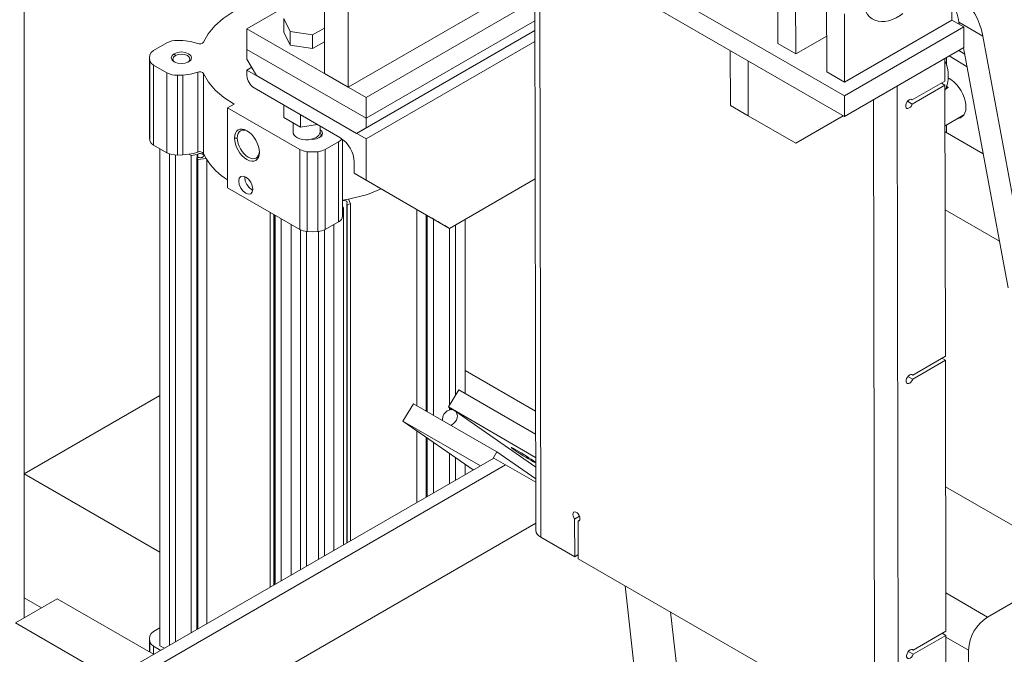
# Model space of a CAD drawing. Header units: millimetres. Extents: x 525 to 29324, y 175 to 20618.
# Tile 330 of 588: x 19912 to 20496, y 11694 to 12071. Entities that reach past the tile are written whole.
import ezdxf

# ---------------------------------------------------------------- set-up
doc = ezdxf.new("R2010")
doc.units = ezdxf.units.MM
doc.linetypes.add('SLD-Continua', pattern=[0])
doc.layers.add('COTAS', color=1, linetype='SLD-Continua')
doc.styles.get("Standard").update_dxf_attribs({"font": 'ARIALN.TTF'})
doc.dimstyles.new('SLDDIMSTYLE1', dxfattribs={"dimtxt": 0.18, "dimasz": 122.5, "dimexe": 0, "dimexo": 0.0625, "dimgap": 0, "dimtad": 0, "dimtih": 1, "dimtoh": 1, "dimdec": 0, "dimrnd": 1e-09, "dimzin": 0, "dimdsep": 46, "dimtxsty": 'Standard', "dimblk1": 'NONE', "dimblk2": 'NONE', "dimsah": 1, "dimcen": 0.09, "dimadec": 0, "dimazin": 0, "dimtfac": 122.5, "dimtdec": 0, "dimtofl": 0, "dimtmove": 0, "dimatfit": 3, "dimldrblk": 'NONE', "dimfxl": 1, "dimfrac": 2, "dimtolj": 1, "dimtzin": 0, "dimarcsym": 0})

# ---------------------------------------------------------------- blocks, each defined once
blk = doc.blocks.new('_None')

msp = doc.modelspace()

# ---------------------------------------------------------------- linework, layer by layer
at = {"color": 7, "linetype": 'SLD-Continua', "lineweight": 18, "ltscale": 35}
for p, q in [((19914.37, 11716.06), (19914.37, 13301.64)), ((19914.37, 11716.06), (19914.37, 13301.64)), ((19914.37, 11716.06), (19914.37, 13301.64)), ((19914.37, 11716.06), (19914.37, 13301.64)), ((19914.37, 11716.06), (19914.37, 13301.64)), ((19914.37, 11716.06), (19914.37, 13301.64)), ((20360.92, 12427.83), (20361.54, 12056.62)), ((20371.53, 12421.71), (20372.15, 12050.49)), ((20389.92, 12411.1), (20390.53, 12039.88)), ((20401.14, 12025.58), (20095.67, 12201.88)), ((20095.69, 12189.65), (20401.16, 12013.35)), ((20464.72, 12107.95), (20464.78, 12070.63)), ((20092.56, 12038.93), (20092.56, 12106.71)), ((20106.7, 12030.76), (20106.7, 12098.54)), ((20217.38, 12099.97), (20217.94, 11768.01)), ((20220.3, 12101.66), (20220.87, 11763.93)), ((20046.6, 12065.45), (20092.56, 12091.98)), ((20214.77, 12093.13), (20106.7, 12030.76)), ((20217.41, 12082.42), (20117.31, 12024.64)), ((20401.07, 12074.33), (20401.14, 12033.76)), ((20068.57, 12071.61), (20072.16, 12063.88)), ((20068.57, 12063.44), (20068.57, 12071.61)), ((20217.43, 12070.18), (20117.31, 12012.39)), ((20117.31, 12012.39), (20217.43, 12070.18)), ((20401.14, 12033.76), (20464.78, 12070.63)), ((20471.85, 12066.55), (20464.78, 12070.63)), ((20483.09, 12061.11), (20468.95, 12069.27)), ((20469.17, 12068.1), (20468.95, 12069.27)), ((20117.31, 12024.64), (20046.6, 12065.45)), ((20046.6, 12053.2), (20046.6, 12065.45)), ((20068.57, 12063.44), (20072.16, 12055.72)), ((20072.16, 12055.72), (20072.16, 12063.88)), ((20072.16, 12063.88), (20085.54, 12061.81)), ((20085.54, 12061.81), (20092.56, 12065.86)), ((20085.54, 12053.65), (20085.54, 12061.81)), ((20217.44, 12064.46), (20111.65, 12003.41)), ((20117.31, 12006.68), (20217.44, 12064.47)), ((20372.15, 12050.49), (20390.5, 12061.13)), ((20401.14, 12025.58), (20471.85, 12066.55)), ((20471.87, 12054.31), (20471.85, 12066.55)), ((20512.27, 11903.63), (20483.09, 12061.11)), ((19999.12, 12057.13), (19991.26, 12052.6)), ((20008.59, 12058.42), (20005.32, 12058.51)), ((20072.16, 12055.72), (20085.54, 12053.65)), ((20085.54, 12053.65), (20092.56, 12057.7)), ((20117.31, 12000.14), (20217.45, 12057.94)), ((20361.54, 12056.62), (20372.15, 12050.49)), ((20004.14, 12049.5), (20003.47, 12050.66)), ((20117.31, 12012.39), (20046.6, 12053.2)), ((20046.6, 12053.2), (20046.6, 12047.49)), ((20046.6, 12053.2), (20117.31, 12012.39)), ((20333.29, 12052.52), (20333.35, 12019.91)), ((20401.16, 12013.35), (20471.87, 12054.31)), ((20472.45, 12050.4), (20468.88, 12052.58)), ((20498.12, 11911.79), (20471.74, 12054.23)), ((19988.71, 12048.21), (19988.71, 12000.85)), ((19988.97, 12046.39), (19988.97, 11999.02)), ((19991.26, 12043.83), (19999.12, 12039.3)), ((19991.26, 12043.83), (19991.26, 11996.46)), ((20046.6, 12047.49), (20052.26, 12037.69)), ((20343.95, 12013.79), (20343.9, 12046.39)), ((20460.67, 12034.42), (20460.65, 12047.81)), ((20461.67, 12048.4), (20461.67, 12043.95)), ((20473.85, 12042.82), (20463.23, 12049.31)), ((19999.12, 12039.3), (19999.12, 11991.93)), ((20005.32, 12037.92), (20008.59, 12038.01)), ((20005.32, 12037.92), (20005.32, 11990.55)), ((20008.59, 12038.01), (20008.59, 11990.64)), ((20017.4, 12039.66), (20017.4, 11992.3)), ((20020.89, 12038.87), (20020.89, 11991.51)), ((20046.6, 12040.95), (20049.43, 12042.59)), ((20046.6, 12040.95), (20046.6, 12037.69)), ((20117.31, 12000.14), (20046.6, 12040.95)), ((20092.56, 12038.93), (20106.7, 12030.76)), ((20390.53, 12039.88), (20401.14, 12033.76)), ((20052.26, 12037.69), (20111.65, 12003.41)), ((20460.67, 12034.42), (20441.29, 12023.2)), ((20441.3, 12020.75), (20460.67, 12031.98)), ((20458.56, 12033.2), (20460.67, 12031.98)), ((20460.94, 11871.25), (20460.67, 12031.98)), ((20050.84, 12030.34), (20101.75, 12000.95)), ((20432.36, 12031.42), (20433, 11649.68)), ((20462.56, 12030.56), (20461.07, 12029.7)), ((20461.67, 12031.5), (20461.67, 12030.05)), ((20038.97, 12020.71), (20035.14, 12018.5)), ((20117.31, 12012.39), (20117.31, 12024.64)), ((20401.16, 12013.35), (20401.14, 12025.58)), ((20418.86, 11649.66), (20418.23, 12023.24)), ((20438.4, 12022.42), (20441.3, 12020.75)), ((20440.52, 12023.64), (20441.29, 12023.2)), ((20035.14, 12018.5), (20077.9, 11993.83)), ((20035.14, 12018.5), (20035.14, 11971.14)), ((20068.57, 12012.75), (20068.57, 12020.11)), ((20078.37, 12007.1), (20078.37, 12014.45)), ((20333.35, 12019.91), (20343.95, 12013.79)), ((20460.71, 12007.92), (20471.9, 12014.38)), ((20078.37, 12007.1), (20068.57, 12012.75)), ((20073.95, 12009.65), (20073.95, 12004.21)), ((20088.42, 12008.65), (20078.37, 12007.1)), ((20117.31, 12012.39), (20117.31, 12006.68)), ((20343.95, 12013.79), (20372.29, 11997.54)), ((20372.29, 11997.54), (20400.37, 12013.81)), ((20089.95, 12004.21), (20089.95, 12007.76)), ((20111.65, 12003.41), (20117.31, 12006.68)), ((20483.41, 11991.19), (20460.72, 12004.29)), ((20461.67, 12008.48), (20461.67, 12003.74)), ((19988.97, 11999.02), (19988.71, 12000.85)), ((20040.83, 12000.65), (20039.19, 12000.65)), ((20093.08, 11993.83), (20100.94, 11998.36)), ((20100.94, 11998.36), (20100.94, 11951)), ((20103.34, 11954.34), (20103.34, 11999.87)), ((20117.31, 11975.64), (20117.31, 12000.14)), ((19999.12, 11991.93), (19991.26, 11996.46)), ((19994.98, 11699.51), (19994.98, 11994.32)), ((20000.64, 11699.71), (20000.64, 11991.25)), ((20012.23, 11990.97), (20008.59, 11990.64)), ((20012.23, 11990.97), (20013.52, 11990.23)), ((20017.38, 11991.05), (20017.03, 11990.79)), ((20017.38, 11991.05), (20017.38, 11989.05)), ((20022.38, 11988.57), (20020.89, 11991.51)), ((20077.9, 11993.83), (20077.9, 11946.46)), ((20082.33, 11992.51), (20082.33, 11945.14)), ((20088.65, 11992.51), (20088.65, 11945.14)), ((20093.08, 11993.83), (20093.08, 11946.46)), ((20483.36, 11991.49), (20483.2, 11991.32)), ((20004.24, 11701.79), (20004.24, 11990.59)), ((20008.59, 11990.64), (20005.32, 11990.55)), ((20017.03, 11990.79), (20013.52, 11990.23)), ((20013.52, 11707.15), (20013.52, 11990.23)), ((20017.83, 11989.12), (20016.97, 11988.98)), ((20016.97, 11988.98), (20017.54, 11987.8)), ((20016.97, 11709.13), (20016.97, 11988.98)), ((20017.03, 11989.33), (20017.03, 11990.79)), ((20022.38, 11988.57), (20017.54, 11987.8)), ((20017.54, 11987.8), (20017.54, 11709.46)), ((20022.76, 11712.48), (20022.76, 11988.02)), ((20110.24, 11986.26), (20110.24, 11979.72)), ((20110.24, 11979.72), (20117.31, 11975.64)), ((20155.49, 11953.58), (20110.24, 11979.72)), ((20117.31, 11975.64), (20166.81, 11947.05)), ((20166.81, 11947.05), (20217.59, 11976.36)), ((20077.9, 11946.46), (20035.14, 11971.14)), ((20103.34, 11963.84), (20106.76, 11964.42)), ((20105.81, 11961.8), (20106.05, 11961.3)), ((20105.81, 11760.41), (20105.81, 11961.8)), ((20106.76, 11964.42), (20108.1, 11961.63)), ((20060.3, 11734.15), (20060.3, 11956.62)), ((20103.34, 11960.46), (20103.89, 11959.31)), ((20103.89, 11959.31), (20103.34, 11958.99)), ((20103.89, 11959.31), (20103.89, 11759.3)), ((20106.05, 11961.3), (20108.1, 11961.63)), ((20106.05, 11760.55), (20106.05, 11961.3)), ((20108.1, 11961.63), (20108.1, 11761.73)), ((20147.36, 11958.28), (20147.36, 11841.86)), ((20460.8, 11958.06), (20493, 11939.48)), ((20062.56, 11735.45), (20062.56, 11955.32)), ((20062.93, 11955.1), (20062.93, 11735.66)), ((20063.3, 11735.87), (20063.3, 11954.89)), ((20066.97, 11737.99), (20066.97, 11952.77)), ((20100.94, 11951), (20093.08, 11946.46)), ((20152.91, 11838.66), (20152.91, 11955.07)), ((20153.58, 11838.27), (20153.58, 11954.68)), ((20157.34, 11836.1), (20157.34, 11952.51)), ((20176, 11849.22), (20176, 11952.35)), ((20072.76, 11741.34), (20072.76, 11949.43)), ((20078.42, 11744.6), (20078.42, 11946.24)), ((20082.03, 11746.68), (20082.03, 11945.2)), ((20088.96, 11750.68), (20088.96, 11945.2)), ((20092.56, 11752.76), (20092.56, 11946.24)), ((20098.22, 11756.03), (20098.22, 11949.43)), ((20166.81, 11947.05), (20163.98, 11948.68)), ((20166.74, 11842.14), (20166.74, 11947.06)), ((20170.34, 11848), (20170.34, 11949.09)), ((20460.94, 11871.25), (20441.57, 11860.03)), ((20441.57, 11857.58), (20460.95, 11868.8)), ((20458.83, 11870.03), (20460.95, 11868.8)), ((20461.21, 11708.08), (20460.95, 11868.8)), ((20176, 11862.68), (20217.82, 11838.54)), ((20176, 11862.68), (20217.82, 11838.54)), ((20176, 11862.68), (20217.82, 11838.54)), ((20176, 11862.68), (20217.82, 11838.54)), ((20176, 11862.68), (20217.82, 11838.54)), ((20176, 11862.68), (20217.82, 11838.54)), ((20438.67, 11859.25), (20441.57, 11857.58)), ((20440.79, 11860.47), (20441.57, 11860.03)), ((20166.1, 11841.1), (20172.38, 11851.31)), ((20172.38, 11851.31), (20217.84, 11825.07)), ((19994.98, 11847.99), (19914.37, 11801.46)), ((19994.98, 11847.99), (19914.37, 11801.46)), ((19994.98, 11847.99), (19914.37, 11801.46)), ((19994.98, 11847.99), (19914.37, 11801.46)), ((19994.98, 11847.99), (19914.37, 11801.46)), ((19994.98, 11847.99), (19914.37, 11801.46)), ((20145.43, 11842.98), (20139.14, 11832.76)), ((20145.43, 11842.98), (20194.93, 11814.41)), ((20217.87, 11811.22), (20166.1, 11841.1)), ((20168.43, 11839.48), (20166.1, 11841.1)), ((20166.74, 11839.32), (20166.74, 11840.65)), ((20217.88, 11805.5), (20169.87, 11838.91)), ((20139.14, 11832.76), (20185.16, 11806.21)), ((20180.87, 11803.73), (20139.14, 11832.76)), ((20147.36, 11827.05), (20147.36, 11784.39)), ((20152.91, 11787.59), (20152.91, 11823.18)), ((20153.58, 11787.98), (20153.58, 11822.72)), ((20157.34, 11790.15), (20157.34, 11820.1)), ((20193.05, 11810.76), (19973.43, 11684.01)), ((20166.74, 11795.57), (20166.74, 11813.56)), ((20170.34, 11797.65), (20170.34, 11811.05)), ((20194.93, 11814.41), (20192.47, 11810.43)), ((20193.05, 11810.76), (20200.03, 11806.73)), ((20217.89, 11798.43), (20194.93, 11814.41)), ((20200.04, 11806.73), (19973.77, 11676.14)), ((20176, 11800.92), (20176, 11807.12)), ((20217.89, 11796.43), (20200.04, 11806.73)), ((19914.37, 11801.46), (19994.98, 11754.94)), ((19914.37, 11727.97), (19914.37, 11801.46)), ((19914.37, 11801.46), (19994.98, 11754.94)), ((19914.37, 11727.97), (19914.37, 11801.46)), ((19914.37, 11801.46), (19994.98, 11754.94)), ((19914.37, 11727.97), (19914.37, 11801.46)), ((19914.37, 11801.46), (19994.98, 11754.94)), ((19914.37, 11727.97), (19914.37, 11801.46)), ((19914.37, 11801.46), (19994.98, 11754.94)), ((19914.37, 11727.97), (19914.37, 11801.46)), ((19914.37, 11801.46), (19994.98, 11754.94)), ((19914.37, 11727.97), (19914.37, 11801.46)), ((20540.41, 11747.91), (20461.07, 11793.7)), ((20243.87, 11776.33), (20240.98, 11774.66)), ((20217.93, 11772.17), (20012.66, 11653.7)), ((20240.98, 11774.66), (20241.02, 11752.3)), ((20243.88, 11773.88), (20243.1, 11773.43)), ((20243.14, 11751.08), (20243.1, 11773.43)), ((20220.87, 11763.93), (20241.02, 11752.3)), ((20243.14, 11753.53), (20241.02, 11752.3)), ((20243.14, 11751.08), (20396.58, 11662.52)), ((20485.96, 11716.48), (20540.41, 11747.91)), ((20270.9, 11735.05), (20291.34, 11554.65)), ((20485.96, 11716.48), (20461.17, 11730.79)), ((19933.98, 11727.38), (19909.23, 11713.09)), ((19914.37, 11727.97), (19924.69, 11722.01)), ((19914.37, 11727.97), (19924.69, 11722.01)), ((19914.37, 11727.97), (19924.69, 11722.01)), ((19914.37, 11727.97), (19924.69, 11722.01)), ((19914.37, 11727.97), (19924.69, 11722.01)), ((19914.37, 11727.97), (19924.69, 11722.01)), ((19991.11, 11694.4), (19933.98, 11727.38)), ((20297.81, 11719.52), (20314.94, 11568.28)), ((19966.36, 11680.12), (19909.23, 11713.09)), ((19991.26, 11707.97), (19994.98, 11710.12)), ((20461.21, 11708.08), (20441.84, 11696.86)), ((20441.84, 11694.41), (20461.22, 11705.63)), ((20459.1, 11706.86), (20461.22, 11705.63)), ((20461.28, 11666.06), (20461.22, 11705.63)), ((19988.71, 11703.59), (19988.71, 11695.79)), ((19988.97, 11695.63), (19988.97, 11701.77)), ((19995.51, 11696.75), (19991.26, 11699.21)), ((19991.26, 11694.41), (19991.26, 11699.21)), ((19997.64, 11697.98), (19994.98, 11699.51)), ((20474.65, 11696.89), (20461.22, 11704.64)), ((20438.94, 11696.08), (20441.84, 11694.41)), ((20441.06, 11697.3), (20441.84, 11696.86)), ((20474.65, 11677.92), (20474.65, 11696.89))]:
    msp.add_line(p, q, dxfattribs=at)
at = {"color": 7, "linetype": 'SLD-Continua', "lineweight": 18, "ltscale": 35, "flags": 128}
for points in [[(20464.71, 12086.18), (20464.82, 12086.14), (20467.55, 12084.92), (20470.11, 12083.38), (20472.49, 12081.55), (20474.66, 12079.42), (20476.63, 12077), (20478.39, 12074.32), (20479.92, 12071.37), (20481.22, 12068.17), (20482.28, 12064.75), (20483.09, 12061.11)], [(20038.4, 12075.39), (20032.49, 12071.49), (20027.54, 12067.16), (20023.65, 12062.48), (20020.89, 12057.55)], [(20435.71, 12074.41), (20434.03, 12073.26), (20431.73, 12071.93), (20429.45, 12070.9), (20427.2, 12070.18), (20425.03, 12069.77), (20422.94, 12069.68), (20420.97, 12069.91), (20419.15, 12070.46), (20417.48, 12071.32), (20415.99, 12072.49), (20414.7, 12073.94), (20413.63, 12075.66), (20412.78, 12077.63), (20412.71, 12077.82)], [(20017.4, 12056.76), (20013.18, 12057.93), (20008.59, 12058.42)], [(19988.97, 12050.04), (19988.71, 12048.21), (19988.97, 12046.39)], [(19991.26, 12052.6), (19989.77, 12051.42), (19988.97, 12050.04)], [(20003.47, 12050.66), (20005.41, 12051.41), (20007.71, 12051.68), (20010, 12051.41), (20011.95, 12050.66), (20013.25, 12049.54), (20013.71, 12048.21), (20013.25, 12046.89), (20011.95, 12045.76), (20010, 12045.01), (20007.71, 12044.75), (20005.41, 12045.01), (20003.47, 12045.76), (20002.17, 12046.89), (20001.71, 12048.21), (20002.17, 12049.54), (20003.47, 12050.66)], [(20003.87, 12045.61), (20003.04, 12046.32), (20002.66, 12047.44), (20003.04, 12048.56), (20004.14, 12049.5)], [(20004.14, 12049.5), (20005.77, 12050.13), (20007.71, 12050.36), (20009.64, 12050.13), (20011.28, 12049.5), (20012.38, 12048.56), (20012.76, 12047.44), (20012.38, 12046.32), (20011.55, 12045.61)], [(19988.97, 12046.39), (19989.77, 12045.01), (19991.26, 12043.83)], [(20008.59, 12038.01), (20013.18, 12038.5), (20017.4, 12039.66)], [(20020.89, 12038.87), (20023.73, 12033.83), (20027.74, 12029.07), (20032.85, 12024.66), (20038.97, 12020.71)], [(20473.12, 12018.76), (20473.04, 12020.62), (20472.7, 12022.6), (20472.11, 12024.63), (20471.28, 12026.65), (20470.25, 12028.63), (20469.03, 12030.49), (20467.67, 12032.19), (20466.2, 12033.68), (20464.65, 12034.93), (20463.07, 12035.89), (20462.48, 12036.17)], [(20461.62, 12031.41), (20461.82, 12031.24), (20462.56, 12030.56)], [(20441.29, 12023.2), (20440.82, 12023.57), (20440.18, 12023.63), (20439.45, 12023.36), (20438.73, 12022.79), (20438.09, 12021.99), (20437.62, 12021.07), (20437.37, 12020.12), (20437.37, 12019.27), (20437.62, 12018.62), (20438.1, 12018.24), (20438.74, 12018.19), (20439.46, 12018.46), (20440.19, 12019.03), (20440.83, 12019.82), (20441.3, 12020.75)], [(20468.26, 12012.28), (20468.56, 12012.31), (20469.84, 12012.65), (20470.94, 12013.32), (20471.84, 12014.29), (20472.51, 12015.55), (20472.95, 12017.05), (20473.12, 12018.76)], [(20039.19, 12000.65), (20039.33, 12002.24), (20039.75, 12003.6), (20040.44, 12004.68), (20041.36, 12005.45), (20042.48, 12005.87), (20043.76, 12005.92), (20045.15, 12005.6), (20046.6, 12004.93), (20048.04, 12003.93), (20049.43, 12002.64), (20050.72, 12001.11), (20051.84, 11999.4), (20052.76, 11997.57), (20053.44, 11995.7), (20053.87, 11993.85), (20054.01, 11992.1), (20053.87, 11990.51), (20053.44, 11989.15), (20052.76, 11988.07), (20051.84, 11987.3), (20050.72, 11986.89), (20049.43, 11986.83), (20048.04, 11987.15), (20046.6, 11987.82), (20045.15, 11988.82), (20043.76, 11990.11), (20042.48, 11991.64), (20041.36, 11993.35), (20040.44, 11995.18), (20039.75, 11997.05), (20039.33, 11998.9), (20039.19, 12000.65)], [(20040.83, 12000.65), (20040.96, 12002.06), (20041.34, 12003.27), (20041.94, 12004.24), (20042.76, 12004.92), (20043.76, 12005.29), (20044.9, 12005.33), (20046.14, 12005.05), (20047.01, 12004.65)], [(20087.61, 12000.94), (20086.26, 12000.32), (20084.71, 11999.87), (20083.03, 11999.63), (20081.31, 11999.6), (20079.61, 11999.79), (20078.02, 12000.19), (20076.61, 12000.77), (20075.46, 12001.51), (20074.61, 12002.38), (20074.1, 12003.34), (20073.95, 12004.21)], [(20089.95, 12005.58), (20091.03, 12004.65), (20091.49, 12003.32), (20091.03, 12002), (20089.73, 12000.87), (20087.79, 12000.12), (20085.49, 11999.86), (20084.93, 11999.92)], [(20089.87, 12003.91), (20090.16, 12003.66), (20090.54, 12002.55), (20090.16, 12001.43), (20089.33, 12000.72)], [(19991.26, 11996.46), (19989.77, 11997.64), (19988.97, 11999.02)], [(20053.97, 11992.6), (20053.88, 11991.64), (20053.51, 11990.43), (20052.9, 11989.46), (20052.08, 11988.78), (20051.08, 11988.41), (20049.94, 11988.37), (20048.71, 11988.65), (20047.42, 11989.24), (20046.14, 11990.13), (20044.9, 11991.28), (20043.76, 11992.64), (20042.76, 11994.16), (20041.94, 11995.78), (20041.34, 11997.45), (20040.96, 11999.09), (20040.83, 12000.65), (20040.83, 12000.65)], [(20017.4, 11992.3), (20014.91, 11991.52), (20012.23, 11990.97)], [(20017.83, 11989.12), (20018.38, 11988.99), (20018.96, 11988.96), (20019.54, 11989.02), (20020.07, 11989.17), (20020.51, 11989.4), (20020.82, 11989.68), (20020.98, 11990.01), (20020.99, 11990.35), (20020.83, 11990.68), (20020.52, 11990.97), (20020.08, 11991.2), (20019.56, 11991.35), (20018.98, 11991.41), (20018.4, 11991.38), (20017.85, 11991.26), (20017.38, 11991.05)], [(20077.9, 11993.83), (20079.94, 11992.97), (20082.33, 11992.51)], [(20082.33, 11992.51), (20085.49, 11992.36), (20088.65, 11992.51)], [(20088.65, 11992.51), (20091.04, 11992.97), (20093.08, 11993.83)], [(20050.06, 11970.28), (20049.75, 11968.62), (20048.84, 11967.58), (20047.49, 11967.32), (20045.89, 11967.87), (20044.3, 11969.16), (20042.94, 11970.99), (20042.04, 11973.07), (20041.72, 11975.1), (20042.04, 11976.76), (20042.94, 11977.8), (20044.3, 11978.07), (20045.89, 11977.51), (20047.49, 11976.22), (20048.84, 11974.4), (20049.75, 11972.31), (20050.06, 11970.28)], [(20049.84, 11969.77), (20049.43, 11969.91), (20047.83, 11971.2), (20046.48, 11973.03), (20045.57, 11975.11), (20045.26, 11977.14), (20045.36, 11977.69)], [(20105.81, 11961.8), (20106.06, 11962.21), (20106.05, 11962.65), (20105.76, 11963.06), (20105.25, 11963.38), (20104.57, 11963.58), (20103.82, 11963.63), (20103.34, 11963.56)], [(20082.33, 11945.14), (20079.94, 11945.6), (20077.9, 11946.46)], [(20088.65, 11945.14), (20085.49, 11944.99), (20082.33, 11945.14)], [(20093.08, 11946.46), (20091.04, 11945.6), (20088.65, 11945.14)], [(20441.57, 11860.03), (20441.09, 11860.4), (20440.45, 11860.46), (20439.73, 11860.19), (20439, 11859.62), (20438.36, 11858.82), (20437.89, 11857.9), (20437.64, 11856.95), (20437.64, 11856.1), (20437.89, 11855.45), (20438.37, 11855.07), (20439.01, 11855.02), (20439.73, 11855.29), (20440.46, 11855.86), (20441.1, 11856.65), (20441.57, 11857.58)], [(20163.48, 11836.85), (20164.32, 11837.92), (20165.35, 11838.76), (20166.51, 11839.31), (20167.71, 11839.52), (20168.86, 11839.39), (20169.87, 11838.91), (20170.67, 11838.13), (20171.19, 11837.1), (20171.41, 11835.91), (20171.3, 11834.63), (20170.87, 11833.36), (20170.16, 11832.2), (20169.21, 11831.24), (20168.1, 11830.54), (20167.43, 11830.28)], [(20217.87, 11808.34), (20217.43, 11808.65), (20216.44, 11809.33), (20215.23, 11810.12), (20213.85, 11811.01), (20212.35, 11811.95), (20210.8, 11812.91), (20209.27, 11813.84), (20207.8, 11814.71), (20206.47, 11815.48), (20205.33, 11816.13), (20204.42, 11816.62), (20203.79, 11816.93), (20203.45, 11817.05), (20203.43, 11816.98), (20203.71, 11816.72), (20204.3, 11816.28), (20205.17, 11815.68), (20206.27, 11814.94), (20207.58, 11814.09), (20209.02, 11813.18), (20210.55, 11812.22), (20212.1, 11811.27), (20213.61, 11810.37), (20215.01, 11809.54), (20216.26, 11808.83), (20217.29, 11808.26), (20217.87, 11807.95)], [(20243.1, 11773.43), (20243.67, 11773.65), (20244.03, 11774.18), (20244.16, 11774.94), (20244.03, 11775.85), (20243.66, 11776.8), (20243.1, 11777.67), (20242.4, 11778.36), (20241.67, 11778.79), (20240.97, 11778.9), (20240.41, 11778.67), (20240.04, 11778.15), (20239.92, 11777.39), (20240.05, 11776.48), (20240.42, 11775.53), (20240.98, 11774.66)], [(19988.97, 11701.77), (19988.71, 11703.59), (19988.97, 11705.41)], [(19988.97, 11705.41), (19989.77, 11706.8), (19991.26, 11707.97)], [(19991.26, 11699.21), (19989.77, 11700.38), (19988.97, 11701.77)], [(20441.84, 11696.86), (20441.36, 11697.23), (20440.72, 11697.29), (20440, 11697.01), (20439.27, 11696.45), (20438.63, 11695.65), (20438.16, 11694.73), (20437.91, 11693.78), (20437.91, 11692.93), (20438.17, 11692.28), (20438.64, 11691.9), (20439.28, 11691.85), (20440.01, 11692.12), (20440.73, 11692.69), (20441.37, 11693.48), (20441.84, 11694.41)]]:
    msp.add_lwpolyline(points, dxfattribs=at)
at = {"color": 7, "linetype": 'SLD-Continua', "lineweight": 18, "ltscale": 1225}
for centre, radius, start, end in [((20428.08, 12062.2), 41.48, 9.81271, 27.97099), ((20004.73, 12046.51), 12.01, 87.19796, 117.88482), ((20018.63, 12059.43), 2.94, 245.24797, 320.21488), ((20441.4, 12037.56), 21.22, 335.28396, 24.90677), ((20004.73, 12049.91), 12.01, 242.11518, 272.80204), ((20018.63, 12036.99), 2.94, 39.78512, 114.75203), ((20055.81, 12038.11), 9.22, 182.60229, 237.39771), ((20086.02, 12004.56), 3.96, 293.80057, 354.86589), ((20099.19, 12002.18), 4.2, 294.68149, 330.51206), ((20091.9, 11985.47), 18.36, 2.47333, 57.52668), ((20004.73, 12002.55), 12.01, 242.11518, 272.80204), ((20018.63, 11989.63), 2.94, 39.78512, 114.75203), ((20055.14, 12008.47), 38.33, 211.26519, 238.55679), ((20092.81, 12043.97), 80.76, 279.94219, 294.47314), ((20099.4, 11954.6), 3.92, 293.16758, 356.24848), ((20167.92, 11833.95), 5.3, 146.88059, 190.27322), ((20222.94, 11768.51), 5.03, 185.74007, 245.60635), ((20499.03, 11695.87), 24.41, 122.38368, 177.61632)]:
    msp.add_arc(centre, radius, start, end, dxfattribs=at)
msp.add_ellipse((20159.74, 11951.13), major_axis=(6, -3.46), ratio=0.000231, start_param=3.927124, end_param=5.49792, dxfattribs=at)

# ---------------------------------------------------------------- leaders
at = {"layer": 'COTAS', "ltscale": 35, "has_arrowhead": 0}
msp.add_leader([(20856.51, 11753.46), (20571.68, 10490.12), (20349.43, 10490.12)], dimstyle='SLDDIMSTYLE1', dxfattribs=at)

doc.saveas('drawing.dxf')
